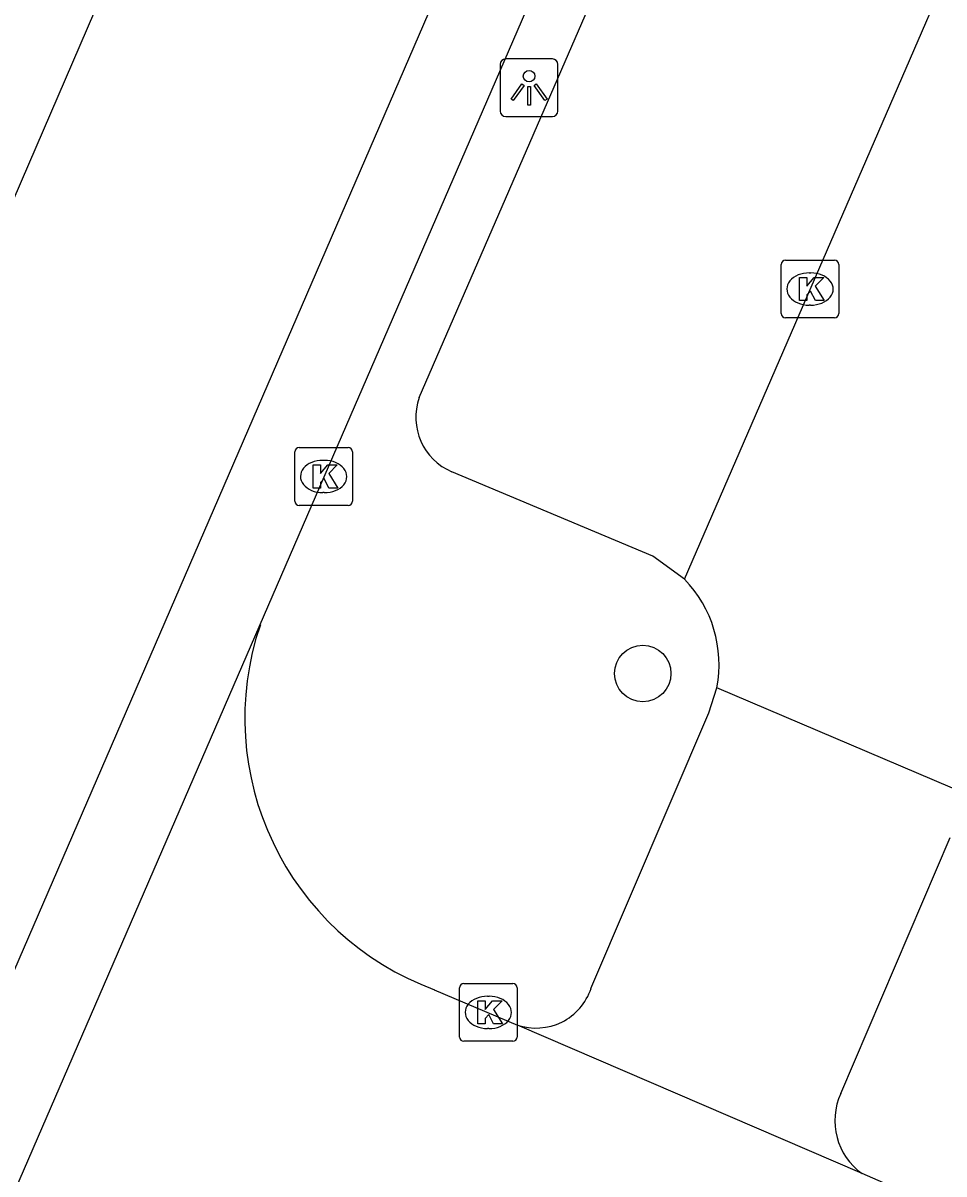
# Model space of a CAD drawing. Extents: x 162812 to 163818, y 381639 to 382470.
# Drawn here: x 163431.89 to 163447.83, y 381949.74 to 381969.67 of the extents above; entities that cross this region are included whole.
import ezdxf

# ---------------------------------------------------------------- set-up
doc = ezdxf.new("R2010")
doc.units = 0
for name, color, linetype in [('IMGEO_Boom', 7, 'Continuous'), ('IMGEO_Kolk', 7, 'Continuous'), ('IMGEO_Lichtpunt', 7, 'Continuous'), ('IMGEO_Rijbaan_lokaal_gesloten', 7, 'Continuous'), ('IMGEO_Rijbaan_lokaal_open', 7, 'Continuous'), ('IMGEO_Voetpad_open', 7, 'Continuous')]:
    doc.layers.add(name, color=color, linetype=linetype)

msp = doc.modelspace()

# ---------------------------------------------------------------- linework, layer by layer
at = {"layer": 'IMGEO_Boom'}
msp.add_circle((163442.616, 381958.406), 0.489, dxfattribs=at)
at = {"layer": 'IMGEO_Kolk'}
for p, q in [((163445.086, 381965.562), (163445.938, 381965.562)), ((163445.011, 381964.636), (163445.011, 381965.488)), ((163445.499, 381965.342), (163445.524, 381965.342)), ((163446.012, 381965.488), (163446.012, 381964.636)), ((163445.522, 381964.782), (163445.497, 381964.782)), ((163445.938, 381964.562), (163445.086, 381964.562)), ((163436.591, 381961.391), (163436.591, 381962.243)), ((163436.666, 381962.317), (163437.518, 381962.317)), ((163437.592, 381962.243), (163437.592, 381961.391)), ((163437.079, 381962.097), (163437.104, 381962.097)), ((163437.102, 381961.537), (163437.077, 381961.537)), ((163437.518, 381961.317), (163436.666, 381961.317)), ((163439.442, 381952.114), (163439.442, 381952.966)), ((163439.517, 381953.04), (163440.369, 381953.04)), ((163440.443, 381952.966), (163440.443, 381952.114)), ((163439.93, 381952.82), (163439.955, 381952.82)), ((163439.953, 381952.26), (163439.928, 381952.26)), ((163440.369, 381952.04), (163439.517, 381952.04))]:
    msp.add_line(p, q, dxfattribs=at)
for points in [[(163445.086, 381965.562), (163445.938, 381965.562)], [(163445.011, 381964.636), (163445.011, 381965.488)], [(163446.012, 381965.488), (163446.012, 381964.636)], [(163445.332, 381965.262), (163445.455, 381965.262), (163445.455, 381965.111), (163445.585, 381965.262), (163445.749, 381965.262), (163445.603, 381965.111), (163445.756, 381964.862), (163445.604, 381964.862), (163445.519, 381965.026), (163445.455, 381964.959), (163445.455, 381964.862), (163445.332, 381964.862), (163445.332, 381965.262)], [(163445.938, 381964.562), (163445.086, 381964.562)], [(163436.591, 381961.391), (163436.591, 381962.243)], [(163436.666, 381962.317), (163437.518, 381962.317)], [(163437.592, 381962.243), (163437.592, 381961.391)], [(163436.912, 381962.017), (163437.035, 381962.017), (163437.035, 381961.866), (163437.165, 381962.017), (163437.329, 381962.017), (163437.183, 381961.866), (163437.336, 381961.617), (163437.184, 381961.617), (163437.099, 381961.781), (163437.035, 381961.714), (163437.035, 381961.617), (163436.912, 381961.617), (163436.912, 381962.017)], [(163437.518, 381961.317), (163436.666, 381961.317)], [(163439.442, 381952.114), (163439.442, 381952.966)], [(163439.517, 381953.04), (163440.369, 381953.04)], [(163440.443, 381952.966), (163440.443, 381952.114)], [(163439.763, 381952.74), (163439.886, 381952.74), (163439.886, 381952.589), (163440.016, 381952.74), (163440.18, 381952.74), (163440.034, 381952.589), (163440.187, 381952.34), (163440.035, 381952.34), (163439.95, 381952.504), (163439.886, 381952.437), (163439.886, 381952.34), (163439.763, 381952.34), (163439.763, 381952.74)], [(163440.369, 381952.04), (163439.517, 381952.04)]]:
    msp.add_lwpolyline(points, dxfattribs=at)
for centre, start, end in [((163445.088, 381965.486), 91.552, 178.448), ((163445.088, 381965.486), 91.552, 178.448), ((163445.936, 381965.486), 1.552, 88.448), ((163445.936, 381965.486), 1.552, 88.448), ((163445.088, 381964.638), 181.552, 268.448), ((163445.088, 381964.638), 181.552, 268.448), ((163445.936, 381964.638), 271.552, 358.448), ((163445.936, 381964.638), 271.552, 358.448), ((163436.668, 381962.241), 91.552, 178.448), ((163436.668, 381962.241), 91.552, 178.448), ((163437.516, 381962.241), 1.552, 88.448), ((163437.516, 381962.241), 1.552, 88.448), ((163436.668, 381961.393), 181.552, 268.448), ((163436.668, 381961.393), 181.552, 268.448), ((163437.516, 381961.393), 271.552, 358.448), ((163437.516, 381961.393), 271.552, 358.448), ((163439.519, 381952.964), 91.552, 178.448), ((163439.519, 381952.964), 91.552, 178.448), ((163440.367, 381952.964), 1.552, 88.448), ((163440.367, 381952.964), 1.552, 88.448), ((163439.519, 381952.116), 181.552, 268.448), ((163439.519, 381952.116), 181.552, 268.448), ((163440.367, 381952.116), 271.552, 358.448), ((163440.367, 381952.116), 271.552, 358.448)]:
    msp.add_arc(centre, 0.0765, start, end, dxfattribs=at)
for centre, major_axis, ratio, start_param, end_param in [((163445.498, 381965.062), (-0.387, 0.002), 0.722429, 4.712389, 7.853982), ((163445.523, 381965.062), (-0.39, 0.002), 0.717154, 1.570796, 4.712389), ((163437.078, 381961.817), (-0.387, 0.002), 0.722429, 4.712389, 7.853982), ((163437.103, 381961.817), (-0.39, 0.002), 0.717154, 1.570796, 4.712389), ((163439.929, 381952.54), (-0.387, 0.002), 0.722429, 4.712389, 7.853982), ((163439.954, 381952.54), (-0.39, 0.002), 0.717154, 1.570796, 4.712389)]:
    msp.add_ellipse(centre, major_axis=major_axis, ratio=ratio, start_param=start_param, end_param=end_param, dxfattribs=at)
at = {"layer": 'IMGEO_Lichtpunt'}
for p, q in [((163440.149, 381968.95), (163440.149, 381968.143)), ((163440.149, 381968.95), (163440.149, 381968.143)), ((163441.051, 381969.045), (163440.243, 381969.045)), ((163441.051, 381969.045), (163440.243, 381969.045)), ((163441.145, 381968.143), (163441.145, 381968.95)), ((163441.145, 381968.143), (163441.145, 381968.95)), ((163440.243, 381968.049), (163441.051, 381968.049)), ((163440.243, 381968.049), (163441.051, 381968.049))]:
    msp.add_line(p, q, dxfattribs=at)
for points in [[(163440.523, 381968.614), (163440.562, 381968.586), (163440.374, 381968.324), (163440.336, 381968.351), (163440.523, 381968.614)], [(163440.625, 381968.566), (163440.672, 381968.566), (163440.672, 381968.244), (163440.625, 381968.244), (163440.625, 381968.566)], [(163440.735, 381968.586), (163440.773, 381968.613), (163440.96, 381968.351), (163440.921, 381968.323), (163440.735, 381968.586)]]:
    msp.add_lwpolyline(points, dxfattribs=at)
msp.add_circle((163440.648, 381968.748), 0.0994, dxfattribs=at)
for centre, start, end in [((163440.243, 381968.95), 90, 180), ((163440.243, 381968.95), 90, 180), ((163441.051, 381968.95), 0, 90), ((163441.051, 381968.95), 0, 90), ((163440.243, 381968.143), 180, 270), ((163440.243, 381968.143), 180, 270), ((163441.051, 381968.143), 270, 0), ((163441.051, 381968.143), 270, 360)]:
    msp.add_arc(centre, 0.0946, start, end, dxfattribs=at)
at = {"layer": 'IMGEO_Rijbaan_lokaal_gesloten'}
for points in [[(163457.618, 382031.669), (163457.574, 382031.579), (163453.553, 382018.806), (163451.013, 382011.748), (163442.972, 381992.695), (163423.149, 381946.753), (163403.398, 381901.092), (163388.514, 381866.371), (163385.128, 381859.173), (163382.589, 381854.092), (163378.39, 381846.715), (163376.357, 381843.146), (163372.645, 381836.644), (163370.396, 381832.624), (163367.968, 381828.451), (163367.924, 381828.37)], [(163464.722, 382028.665), (163461.877, 382023.605), (163459.619, 382019.017), (163457.08, 382012.454), (163453.694, 382003.844), (163449.038, 381993.259), (163431.05, 381951.693), (163412.004, 381907.726), (163394.228, 381866.23), (163390.489, 381857.832), (163387.456, 381851.551), (163383.033, 381843.676), (163380.997, 381839.984), (163379.217, 381836.772)], [(163435.996, 381959.252), (163447.726, 381986.331)], [(163430.131, 381945.733), (163435.996, 381959.252)]]:
    msp.add_lwpolyline(points, dxfattribs=at)
at = {"layer": 'IMGEO_Rijbaan_lokaal_open'}
for points in [[(163443.341, 381960.039), (163451.769, 381979.482)], [(163441.72, 381952.953), (163443.76, 381957.727), (163443.899, 381958.161)], [(163448.25, 381956.306), (163443.899, 381958.161)], [(163446.046, 381951.138), (163447.935, 381955.568)], [(163439.008, 381952.933), (163440.446, 381952.321)], [(163446.415, 381949.75), (163440.446, 381952.321)], [(163448.218, 381948.961), (163446.415, 381949.75)]]:
    msp.add_lwpolyline(points, dxfattribs=at)
for centre, radius, start, end in [((163441.809, 381958.562), 2.128, 349.1382, 43.9578), ((163440.737, 381957.634), 5.009, 161.1588, 249.8115), ((163440.769, 381953.271), 1.003, 251.2371, 341.5327), ((163447.062, 381950.665), 1.121, 155.0425, 234.733)]:
    msp.add_arc(centre, radius, start, end, dxfattribs=at)
at = {"layer": 'IMGEO_Voetpad_open'}
for points in [[(163438.748, 381963.183), (163446.313, 381980.6)], [(163443.341, 381960.039), (163442.791, 381960.437), (163439.313, 381961.898)]]:
    msp.add_lwpolyline(points, dxfattribs=at)
msp.add_arc((163439.71, 381962.839), 1.022, 160.3535, 247.1156, dxfattribs=at)

doc.saveas('drawing.dxf')
